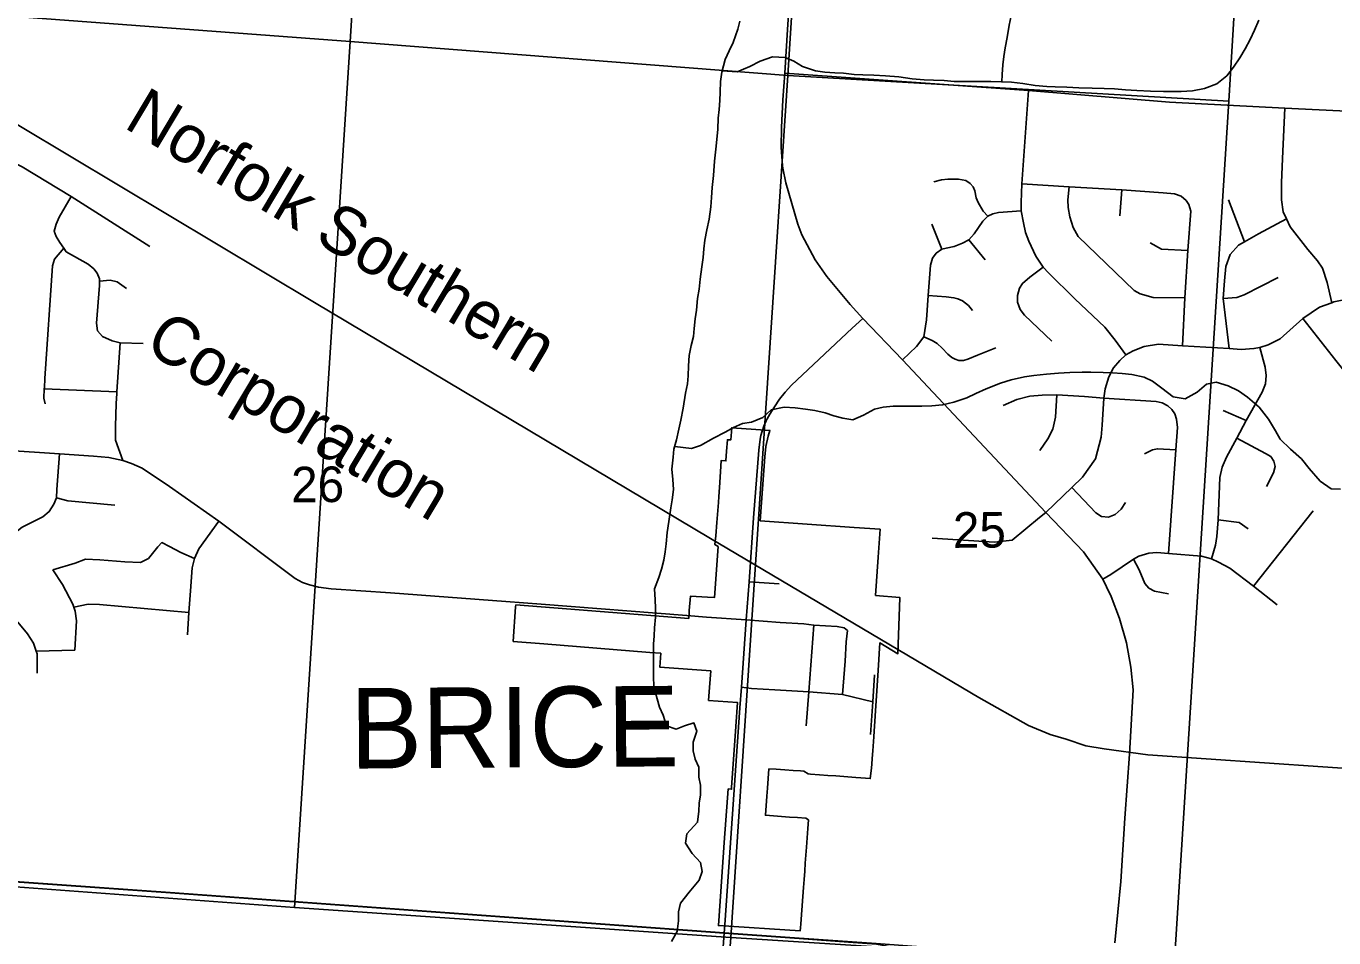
# Model space of a CAD drawing. Extents: x 114843 to 284848, y 317643 to 566895.
# Drawn here: x 248717 to 256843, y 369052 to 374715 of the extents above; entities that cross this region are included whole.
import ezdxf

# ---------------------------------------------------------------- set-up
doc = ezdxf.new("R2010")
doc.units = 0
for name, color, linetype in [('GM_X_City_Street', 7, 'Continuous'), ('GM_X_Corporation', 7, 'Continuous'), ('GM_X_Corporation_Text', 7, 'Continuous'), ('GM_X_County_Road', 7, 'Continuous'), ('GM_X_Minor_River', 7, 'Continuous'), ('GM_X_Rail_Line', 7, 'Continuous'), ('GM_X_Rail_Line_Text', 7, 'Continuous'), ('GM_X_Section', 7, 'Continuous'), ('GM_X_Section_Text', 7, 'Continuous'), ('GM_X_Township', 7, 'Continuous')]:
    doc.layers.add(name, color=color, linetype=linetype)

msp = doc.modelspace()

# ---------------------------------------------------------------- linework, layer by layer
at = {"layer": 'GM_X_City_Street'}
for p, q in [((255512.8, 373535.8), (255525.9, 373697.8)), ((256288.3, 373375.8), (256188.3, 373635.8)), ((254407.6, 373328.6), (254345.4, 373485.2)), ((254575.6, 373387.5), (254676.4, 373263.4)), ((249280.8, 372444.1), (249300.8, 372748.6)), ((249300.8, 372748.6), (249444.4, 372742.7)), ((248829.9, 372462.3), (249280.8, 372444.1)), ((256154.6, 372326.6), (256297.2, 372264.4)), ((256343.8, 371236.2), (256713.7, 371703.1)), ((253209.1, 371262.5), (253395.8, 371250.1)), ((251916.4, 371124.7), (252821.5, 371053.8)), ((248779.5, 370832.7), (249020.7, 370838.7))]:
    msp.add_line(p, q, dxfattribs=at)
for points in [[(253430.8, 374423.2), (254945.4, 374315), (255822.2, 374242.8), (256539.2, 374205.6), (258841, 374094.4)], [(255550.6, 372672.5), (255484.5, 372765.1), (255419.4, 372844.4), (255234, 373022.1), (255069.2, 373183.5), (255036.2, 373217), (254991.7, 373285.3), (254947.1, 373379), (254927.2, 373433.1), (254913.5, 373492.3), (254899.7, 373566.9), (254899.3, 373619.1), (254904.6, 373735.7), (254945.4, 374315)], [(256829.5, 372997), (256800.4, 373122.7), (256771.6, 373211.3), (256740.3, 373257.8), (256681.3, 373326.7), (256571.3, 373468.4), (256548.2, 373518.7), (256528.6, 373561.1), (256517.6, 373635.4), (256516.9, 373741.7), (256522.9, 373893.8), (256539.2, 374205.6)], [(248430.1, 373879.3), (248501.2, 373903.3), (248563.2, 373906.5), (248691.9, 373840.4), (248996.2, 373656.1), (249486.1, 373345.3)], [(254356.9, 373746.9), (254405.1, 373759.4), (254444, 373765), (254510.4, 373764.8), (254556.8, 373757.1), (254583.1, 373737.8), (254600.7, 373715.8), (254611.6, 373691.1), (254621.3, 373648.9), (254632.3, 373620.1), (254664.2, 373565.3), (254691.9, 373534)], [(254904.6, 373735.7), (255197.3, 373717.1), (255525.9, 373697.8), (255781.7, 373679.3), (255851.9, 373673.1), (255893.3, 373658.2), (255924.5, 373632.8)], [(255197.3, 373717.1), (255189.6, 373636.7), (255191.8, 373587.8), (255201.3, 373529.9), (255223.5, 373464.8), (255254.7, 373408.9), (255601.2, 373072.7), (255639.4, 373051.3), (255719.3, 373030.1), (255917.6, 373027)], [(249300.8, 372748.6), (249251, 372759.3), (249191.5, 372786.1), (249160, 372822.6), (249154.6, 372870.7), (249173.6, 373104.9), (249172.6, 373131.3), (249172.1, 373145), (249158.6, 373181.3), (249137, 373207.6), (249103.4, 373236.1), (248966.7, 373312.1), (248950.7, 373336), (248927.5, 373370.7), (248904.1, 373409.1), (248890.5, 373441.3), (248903.1, 373485.2), (248921.6, 373529), (248996.2, 373656.1)], [(255903.2, 372729.8), (255917.6, 373027), (255936.3, 373321.5), (255953.7, 373566.6), (255941.2, 373607.3), (255924.5, 373632.8)], [(254161.8, 372641.3), (254250.4, 372726), (254294.5, 372785.5), (254312, 372891.1), (254323, 373041.9), (254336.9, 373230.9), (254348.2, 373274.5), (254372.2, 373305.5), (254407.6, 373328.6), (254433.7, 373334.8), (254483.9, 373345.9), (254536.1, 373366.4), (254575.6, 373387.5), (254607.5, 373424), (254661.3, 373502.9), (254691.9, 373534), (254724.7, 373548.3), (254759.5, 373558), (254899.7, 373566.9)], [(256192.6, 372712.9), (256155.4, 373022.8), (256163.8, 373133.1), (256170.9, 373221.2), (256197.9, 373297), (256250.5, 373354.4), (256288.3, 373375.8), (256375.2, 373424.9), (256548.2, 373518.7)], [(248834.8, 372368), (248827.3, 372404.1), (248829.9, 372462.3), (248830.2, 372467.7), (248832.8, 372526.3), (248881.8, 373227), (248894.2, 373266.9), (248950.7, 373336)], [(255701.4, 373369.6), (255771.4, 373330.2), (255936.3, 373321.5)], [(255036.2, 373217), (254954.8, 373156.1), (254908.1, 373116.9), (254889.9, 373087.1), (254877.9, 373041), (254877.2, 373000.1), (254892.9, 372954.2), (254920.7, 372919.6), (255090.7, 372757.2)], [(249172.6, 373131.3), (249239.9, 373136.1), (249283.7, 373127.5), (249341, 373084.7)], [(256155.4, 373022.8), (256240.3, 373029.9), (256286.4, 373045.3), (256497.4, 373152.8)], [(254323, 373041.9), (254434.7, 373033.5), (254482, 373027.9), (254506.1, 373021.1), (254536.1, 373008.4), (254571.8, 372979.1), (254597.1, 372949.4)], [(255013.5, 371662.1), (255052.7, 371694.7), (255215.2, 371848.7), (255281.2, 371912.6), (255361.1, 372027.1), (255397.8, 372161.8), (255402.4, 372235.7), (255413.7, 372404.1), (255421.1, 372462.9), (255445.2, 372536.7), (255474.4, 372593.2), (255512, 372637.5), (255550.6, 372672.5), (255595.4, 372698.4), (255664.7, 372725.5), (255752.6, 372739.4), (255903.2, 372729.8), (256192.6, 372712.9), (256266.9, 372705.8), (256346.1, 372712.5), (256382.9, 372718.9), (256434.9, 372735.7), (256509.8, 372772), (256649.7, 372899.6), (256754.5, 372969), (256829.5, 372997), (256842.8, 373001.9), (256954.8, 373024.5)], [(256649.7, 372899.6), (256856.2, 372638.3), (257078, 372357.6), (257142.9, 372284.6), (257178.7, 372276.1)], [(254294.5, 372785.5), (254347.2, 372762.1), (254378.9, 372744.1), (254408.8, 372715.4), (254443.5, 372677), (254468.4, 372655.7), (254490, 372645.7), (254513.2, 372638.9), (254542.1, 372638.7), (254567.7, 372647.2), (254628.3, 372670.8), (254743.2, 372716.4)], [(256081.6, 371406.6), (256106.7, 371491), (256116.7, 371545), (256123.2, 371647.8), (256134.8, 371911.5), (256148.9, 371974.8), (256175.4, 372038.3), (256240.9, 372156), (256297.2, 372264.4), (256396.6, 372441.5), (256418, 372493.5), (256422.8, 372544.4), (256416.2, 372597.2), (256382.9, 372718.9)], [(249318.9, 372016.8), (249273, 372143.8), (249272.1, 372228), (249275.9, 372370.2), (249280.1, 372433.3), (249280.8, 372444.1)], [(254789.1, 372358.3), (254873.6, 372396.2), (254954.8, 372416.9), (255031.4, 372423.3), (255120.7, 372425.3), (255294.3, 372415.2), (255413.7, 372404.1), (255738.4, 372382.5), (255775.5, 372374.4), (255810.6, 372355.7), (255836.7, 372332.9)], [(255016.6, 372078.4), (255064.9, 372151.5), (255097, 372212.1), (255112.8, 372285), (255120.7, 372425.3)], [(255815.1, 371439.7), (255860.8, 372083.5), (255871, 372222.7), (255865.8, 372274.4), (255854.3, 372306.4), (255836.7, 372332.9)], [(256240.9, 372156), (256418, 372059.8), (256451.4, 372041.4), (256469.2, 372012.4), (256478.8, 371979.3), (256468.7, 371940.8), (256424.7, 371854.4)], [(248580.5, 372080), (248923.6, 372057.3), (249135.5, 372044.1), (249230.2, 372035.2), (249318.9, 372016.8), (249372.8, 371998.1), (249439, 371969), (249607.4, 371854.8), (249913.7, 371640), (250389.4, 371283.2), (250434.7, 371259.2), (250477.3, 371243.9), (250533, 371230.4), (250613, 371220.5), (250982.1, 371195.4), (251698.1, 371141.8), (251916.4, 371124.7)], [(255665.3, 372057.6), (255716.8, 372083.8), (255746.8, 372090.3), (255860.8, 372083.5)], [(248785.3, 370695.5), (248784.9, 370815.8), (248779.5, 370832.7), (248763.8, 370882.2), (248726.6, 370940.7), (248665.7, 371011.7), (248592.2, 371082), (248555.3, 371117.3), (248498.3, 371188.2), (248471.4, 371270.7), (248553.4, 371380.1), (248568.2, 371438.8), (248593.4, 371502.8), (248624.3, 371548.2), (248691.6, 371602.5), (248821.4, 371667.7), (248861.1, 371699.2), (248888.5, 371744.6), (248906.4, 371784.6), (248908.7, 371837.6), (248923.6, 372057.3)], [(255215.2, 371848.7), (255363.1, 371692.4), (255399.8, 371669), (255443.1, 371665.3), (255483.2, 371682), (255521.3, 371713.8), (255547.9, 371755.7)], [(248906.4, 371784.6), (248975.2, 371766), (249267.9, 371740.3)], [(249720, 370932.8), (249728.5, 371071.8), (249738, 371207.2), (249749.1, 371349.7), (249762.6, 371407.1), (249789.9, 371467.2), (249913.7, 371640)], [(254346.9, 371534), (254735.2, 371508.5), (254845, 371521.6), (255013.5, 371662.1)], [(256123.2, 371647.8), (256254, 371632.2), (256311.4, 371592.1)], [(248883.4, 371337.4), (249021.4, 371380), (249086.3, 371403.9), (249174.9, 371400.2), (249331.1, 371387.7), (249427.6, 371383.9), (249476.9, 371407.6), (249534.6, 371480.1), (249561.3, 371506.4), (249607.5, 371483.2), (249678.1, 371446), (249762.6, 371407.1)], [(255407, 371279), (255457.7, 371308), (255597.2, 371404), (255631.2, 371421.7), (255694.2, 371441.5), (255743.2, 371444.4), (255815.1, 371439.7), (256020.2, 371422.8), (256081.6, 371406.6), (256125.6, 371385.9), (256196.8, 371348.7), (256343.8, 371236.2), (256491.4, 371121.2)], [(255815.2, 371188.7), (255727.4, 371205.2), (255693.1, 371224.2), (255667.5, 371252.9), (255633.6, 371338.5), (255597.2, 371404)], [(249020.7, 370838.7), (249031, 371020.9), (249021.8, 371081.2), (249013.1, 371105.2), (249006.4, 371123.4), (248942.1, 371246.5), (248883.4, 371337.4)], [(249013.1, 371105.2), (249102.2, 371124.2), (249172.1, 371123.3), (249728.5, 371071.8)], [(252821.5, 371053.8), (252944, 371044.2), (253191.6, 371026.7)], [(253191.6, 371026.7), (253402.4, 371010.4), (253548.8, 371002.8), (253611, 370993.1)], [(253564.6, 370369), (253580.3, 370579.8), (253611, 370993.1)], [(253611, 370993.1), (253756.5, 370984.6), (253799.9, 370977.1), (253820.9, 370960.7)], [(253789.6, 370564.2), (253805.8, 370770.5), (253813.5, 370891.2), (253820.9, 370960.7)], [(253964, 370314.8), (253978.5, 370517), (253988.7, 370685.2)], [(253162.3, 370608.3), (253224.2, 370601.4), (253369.1, 370592.8), (253580.3, 370579.8), (253789.6, 370564.2), (253978.5, 370517)], [(253055.2, 369080.1), (253492.2, 369048.5), (253855.2, 369023.2), (254000.3, 369013.1), (254156.8, 368983), (254225.6, 368951.8), (254296.3, 368910.2), (254511.9, 368746.8), (254624.5, 368661.7), (254680.3, 368625.6)]]:
    msp.add_lwpolyline(points, dxfattribs=at)
at = {"layer": 'GM_X_Corporation'}
for points in [[(251760.1, 371119.5), (252677.1, 371047.9), (252834.1, 371036), (252837.6, 371076.5), (252838, 371086), (252846.1, 371174.9), (252950.4, 371168.1), (252994.2, 371165.2), (253017.3, 371482.5), (252997.1, 371494.5), (253002.7, 371548.7), (253009.2, 371632.4), (253013, 371681.3), (253018.7, 371756.2), (253021.5, 371792.6), (253024.9, 371849.1), (253031, 371946.6), (253035.4, 372016.5), (253065.6, 372014.2), (253069.8, 372075.2), (253074.7, 372145.9), (253095.5, 372144.6), (253101.2, 372220.1), (253251.3, 372208.6), (253338.7, 372203.3), (253327.5, 372167.5), (253314.3, 372103.6), (253307.6, 372038.6), (253279.1, 371642.6), (253861.3, 371601.1), (254022.8, 371589.4), (254011.2, 371415.3), (253995.4, 371178.4), (254145.6, 371166.7), (254135.7, 370874.8), (254134.2, 370816.7), (254021.7, 370883.9), (254010.9, 370713.1), (253987.2, 370334.7), (253984.6, 370299.5), (253978.2, 370213.3), (253976.5, 370189.5), (253970.2, 370105.7), (253961.7, 370040.7), (253903.2, 370045.1), (253872.5, 370047.5), (253848.4, 370049.3), (253798.5, 370053.1), (253748.7, 370057), (253698.8, 370060.8), (253646.8, 370064.7), (253591.9, 370068.9), (253576, 370070.2), (253549.3, 370087.5), (253529.4, 370088.8), (253482.3, 370091.8), (253432.4, 370094.9), (253378.2, 370098.4), (253332.6, 370101.3), (253323.7, 369981.5), (253320, 369931.7), (253311.1, 369813.1), (253361.1, 369809.2), (253384.9, 369807.5), (253410.9, 369805.7), (253460.8, 369802.1), (253510.7, 369798.6), (253562.1, 369795), (253578.7, 369783.7), (253574.8, 369731.3), (253566, 369614.3), (253562.3, 369564.4), (253558.6, 369514.6), (253554.9, 369464.7), (253551.2, 369414.8), (253547.4, 369365), (253543.3, 369309.1), (253530.6, 369139.4), (253528.7, 369113.5), (253526.5, 369094.3), (253018.6, 369127.7), (253056.5, 369672.7), (253061.1, 369727.5), (253079.9, 369976.9), (253100.1, 369975), (253100.9, 369985.5), (253127.4, 370364), (253137.9, 370513.3), (252958, 370526.8), (252964, 370607.2), (252971.5, 370709.5), (252653.8, 370733.4), (252660.5, 370819.7), (252593, 370825.1), (251934.2, 370877.8), (251743.5, 370893.1), (251758.8, 371107)], [(253101.2, 372220.1), (253095.5, 372144.6), (253074.7, 372145.9), (253069.8, 372075.2), (253065.6, 372014.2), (253035.4, 372016.5), (253031, 371946.6), (253024.9, 371849.1), (253021.5, 371792.6), (253018.7, 371756.2), (253013, 371681.3), (253009.2, 371632.4), (253002.7, 371548.7), (252997.1, 371494.5), (253017.3, 371482.5), (252994.2, 371165.2), (252950.4, 371168.1), (252846.1, 371174.9), (252838, 371086), (252837.6, 371076.5), (252834.1, 371036), (252677.1, 371047.9), (251760.1, 371119.5), (251758.8, 371107), (251743.5, 370893.1), (251934.2, 370877.8), (252593, 370825.1), (252660.5, 370819.7), (252653.8, 370733.4), (252971.5, 370709.5), (252964, 370607.2), (252958, 370526.8), (253137.9, 370513.3), (253127.4, 370364), (253100.9, 369985.5), (253100.1, 369975), (253079.9, 369976.9), (253061.1, 369727.5), (253056.5, 369672.7), (253018.6, 369127.7), (253526.5, 369094.3), (253528.7, 369113.5), (253530.6, 369139.4), (253543.3, 369309.1), (253547.4, 369365), (253551.2, 369414.8), (253554.9, 369464.7), (253558.6, 369514.6), (253562.3, 369564.4), (253566, 369614.3), (253574.8, 369731.3), (253578.7, 369783.7), (253562.1, 369795), (253510.7, 369798.6), (253460.8, 369802.1), (253410.9, 369805.7), (253384.9, 369807.5), (253361.1, 369809.2), (253311.1, 369813.1), (253320, 369931.7), (253323.7, 369981.5), (253332.6, 370101.3), (253378.2, 370098.4), (253432.4, 370094.9), (253482.3, 370091.8), (253529.4, 370088.8), (253549.3, 370087.5), (253576, 370070.2), (253591.9, 370068.9), (253646.8, 370064.7), (253698.8, 370060.8), (253748.7, 370057), (253798.5, 370053.1), (253848.4, 370049.3), (253872.5, 370047.5), (253903.2, 370045.1), (253961.7, 370040.7), (253970.2, 370105.7), (253976.5, 370189.5), (253978.2, 370213.3), (253984.6, 370299.5), (253987.2, 370334.7), (254010.9, 370713.1), (254021.7, 370883.9), (254134.2, 370816.7), (254135.7, 370874.8), (254145.6, 371166.7), (253995.4, 371178.4), (254011.2, 371415.3), (254022.8, 371589.4), (253861.3, 371601.1), (253279.1, 371642.6), (253307.6, 372038.6), (253314.3, 372103.6), (253327.5, 372167.5), (253338.7, 372203.3), (253251.3, 372208.6)]]:
    msp.add_lwpolyline(points, close=True, dxfattribs=at)
at = {"layer": 'GM_X_County_Road'}
msp.add_line((253055.2, 369080.1), (253058.9, 369132.7), dxfattribs=at)
for points in [[(253416.9, 373849.1), (253408.6, 373960.6), (253410, 374084.5), (253418.8, 374257.4), (253430.8, 374423.2), (253451, 374726.6), (253523, 375659.4), (253525.3, 375689.2)], [(253916.9, 372899.6), (253836.4, 372986), (253692.6, 373159.2), (253619.7, 373263.4), (253536.7, 373417.9), (253511.8, 373484.1), (253436.8, 373741.9), (253418.1, 373833.2), (253416.9, 373849.1)], [(253291.8, 372204), (253300.1, 372230.2), (253316.1, 372263.3), (253322.3, 372276.2), (253338.4, 372303.9), (253366.3, 372351.1), (253398.6, 372397.8), (253432.8, 372440.7), (253473.7, 372484.7), (253849.7, 372839.1), (253916.9, 372899.6)], [(255429.9, 371232.1), (255407, 371279), (255288.1, 371450), (255052.7, 371694.7), (254161.8, 372641.3), (253916.9, 372899.6)], [(253058.9, 369132.7), (253152.3, 370479.4), (253162.3, 370608.3), (253191.6, 371026.7), (253209.1, 371262.5), (253237.2, 371660.6), (253269.1, 372081.9), (253278, 372150.3), (253282.3, 372171.7), (253290.2, 372198.7), (253291.8, 372204)], [(255482.4, 369020), (255519.5, 369401.7), (255544.9, 369794.9), (255572.6, 370192.9), (255595.6, 370593.2), (255582, 370732.7), (255553.5, 370884.7), (255510, 371035), (255459.6, 371171.2), (255429.9, 371232.1)], [(247791.4, 369458.9), (249614, 369330.3), (253055.2, 369080.1)], [(252364.2, 358691.3), (252364.5, 358696.5), (252428.5, 359717.8), (252498, 360811.6), (252543.3, 361524.8), (252555.3, 361746.3), (252560, 361810.3), (252624, 362814.6), (252659.1, 363317.8), (252722.2, 364304.4), (252788.2, 365270.3), (252932.6, 367325.8), (252968.4, 367784.2), (253001.6, 368310.4), (253040.5, 368882.8), (253055.2, 369080.1)]]:
    msp.add_lwpolyline(points, dxfattribs=at)
at = {"layer": 'GM_X_Minor_River'}
for points in [[(254779.9, 374368.8), (254780.9, 374415), (254786.9, 374475.1), (254792.8, 374527.2), (254800.7, 374581.3), (254812.6, 374645.5), (254824.5, 374721.7), (254838.4, 374779.8), (254866.3, 374838), (254930.2, 374888.1), (254980.1, 374924.3), (255004, 374978.4), (255005.9, 375044.6), (255005.8, 375098.7), (255045.7, 375176.9), (255079.6, 375229), (255097.5, 375283.2), (255095.4, 375345.3), (255073.4, 375413.4), (255053.3, 375479.5), (255049.3, 375543.7), (255057.2, 375611.8)], [(252699.4, 371568.8), (252711.3, 371637), (252723.2, 371723.1), (252731.1, 371773.2), (252739, 371837.4), (252735, 371899.5), (252728.9, 371963.6), (252736.8, 372037.8), (252742.7, 372087.9), (252758.6, 372146), (252772.6, 372212.2), (252784.5, 372268.3), (252800.4, 372342.5), (252814.3, 372434.7), (252826.2, 372492.8), (252830.1, 372542.9), (252832, 372605), (252838, 372669.2), (252849.9, 372731.3), (252863.8, 372787.4), (252867.7, 372837.5), (252873.7, 372897.7), (252881.6, 372949.8), (252889.5, 373023.9), (252899.4, 373082.1), (252905.3, 373144.2), (252915.2, 373220.4), (252923.2, 373278.5), (252927.1, 373332.6), (252935, 373384.7), (252946.9, 373448.9), (252960.8, 373515), (252970.7, 373593.2), (252976.7, 373651.3), (252980.6, 373713.5), (252988.5, 373787.6), (252994.4, 373875.8), (253002.3, 373950), (253008.2, 374010.1), (253014.2, 374074.3), (253018.1, 374142.4), (253024, 374196.5), (253027.9, 374252.6), (253029.9, 374304.8), (253031.8, 374370.9), (253039.7, 374429), (253061.6, 374507.2), (253085.5, 374561.4), (253111.4, 374613.5), (253139.3, 374695.7), (253151.2, 374745.8)], [(253042.2, 374438), (253135.6, 374431.1), (253213.4, 374465.3), (253277.3, 374497.4), (253355.1, 374523.6), (253433, 374519.7), (253486.9, 374497.7), (253540.9, 374463.7), (253622.8, 374437.7), (253680.7, 374429.8), (253742.6, 374425.8), (253796.5, 374421.9), (253862.4, 374413.9), (253916.3, 374412), (253984.2, 374410.1), (254056.1, 374406.1), (254140, 374400.2), (254221.9, 374388.3), (254297.7, 374382.4), (254355.7, 374380.4), (254421.5, 374376.5), (254483.5, 374370.6), (254711.1, 374370.8), (254777, 374368.9), (254838.9, 374367), (254910.8, 374359), (254986.7, 374347.1), (255058.6, 374341.1), (255110.5, 374337.2), (255184.4, 374335.3), (255258.2, 374331.3), (255342.1, 374329.4), (255416, 374327.5), (255479.9, 374325.6), (255547.8, 374319.7), (255617.7, 374315.7), (255703.5, 374311.8), (255783.4, 374309.9), (255893.2, 374310), (255965.1, 374314.1), (256039, 374328.2), (256114.8, 374356.4), (256178.7, 374406.5), (256218.5, 374460.7), (256258.4, 374518.9), (256292.3, 374575), (256322.2, 374631.2), (256350.1, 374689.3), (256376, 374751.5)], [(252747.2, 372104.1), (252850.6, 372092), (252908.4, 372110.1), (252988.3, 372156.3), (253060.1, 372192.5), (253112, 372222.6), (253167.9, 372246.7), (253223.8, 372254.8), (253295.6, 372284.9), (253347.5, 372331.1), (253427.3, 372347.2), (253495.2, 372343.3), (253559.1, 372335.3), (253617.1, 372327.4), (253683, 372313.4), (253736.9, 372293.4), (253790.8, 372279.5), (253854.7, 372269.5), (253920.6, 372297.7), (253988.4, 372335.8), (254042.3, 372347.9), (254104.2, 372354), (254282, 372354.2), (254343.9, 372356.3), (254411.7, 372362.4), (254481.6, 372378.5), (254561.4, 372406.6), (254617.3, 372432.7), (254683.2, 372462.9), (254771, 372497), (254836.9, 372517.2), (254920.7, 372537.3), (254978.6, 372545.4), (255056.5, 372553.5), (255132.4, 372559.6), (255202.2, 372563.7), (255278.1, 372565.8), (255332, 372565.8), (255409.9, 372563.9), (255467.8, 372561.9), (255527.7, 372558), (255587.6, 372550.1), (255663.5, 372534.1), (255715.5, 372510.1), (255773.4, 372466.1), (255843.4, 372412.1), (255919.2, 372400.1), (255993.1, 372442.3), (256050.9, 372490.5), (256110.8, 372502.6), (256186.7, 372480.6), (256250.7, 372448.6), (256306.6, 372410.6), (256378.6, 372348.5), (256436.6, 372274.5), (256480.6, 372200.4), (256508.6, 372150.3), (256572.5, 372088.2), (256642.5, 372026.2), (256688.5, 371966.1), (256758.4, 371888), (256826.4, 371840), (256884.3, 371838.1)], [(252728.1, 369027.9), (252761.9, 369090.1), (252769.9, 369156.2), (252769.8, 369212.3), (252783.7, 369266.4), (252837.6, 369334.6), (252899.4, 369410.8), (252917.3, 369463), (252907.2, 369519.1), (252855.3, 369575.1), (252813.3, 369639.2), (252823.2, 369697.3), (252889, 369769.5), (252896.9, 369837.7), (252898.9, 369887.8), (252906.8, 369939.9), (252906.7, 370000), (252896.7, 370050.1), (252896.6, 370112.2), (252874.6, 370162.3), (252862.6, 370212.3), (252862.5, 370266.5), (252884.4, 370334.6), (252866.4, 370386.7), (252808.5, 370368.6), (252756.6, 370348.5), (252696.7, 370368.5), (252674.6, 370434.6), (252652.6, 370484.6), (252638.6, 370536.7), (252616.5, 370610.8), (252614.5, 370677), (252614.4, 370753.1), (252616.3, 370809.2), (252616.3, 370875.3), (252620.2, 370927.5), (252622.1, 370977.6), (252628.1, 371043.7), (252628, 371099.8), (252625.9, 371151.9), (252621.9, 371220), (252647.8, 371290.2), (252665.7, 371342.3), (252679.6, 371398.5), (252687.5, 371448.6), (252693.4, 371498.7), (252699.4, 371568.8)]]:
    msp.add_lwpolyline(points, dxfattribs=at)
at = {"layer": 'GM_X_Rail_Line'}
msp.add_lwpolyline([(257136.1, 370089.4), (255687.1, 370188.7), (255416.5, 370226.1), (255301.1, 370244.5), (255179.6, 370285.1), (255079.5, 370315.1), (254946.1, 370370.5), (254637.8, 370543.6), (252969.1, 371533.1), (250508.7, 372998), (247766.3, 374638.2)], dxfattribs=at)
at = {"layer": 'GM_X_Section'}
for points in [[(248354.5, 380164.5), (251069.4, 379973.5), (250731.5, 374618.9), (247982.7, 374824.2)], [(251069.4, 379973.5), (253786.9, 379769.1), (253449.2, 374408.9), (250731.5, 374618.9)], [(253786.9, 379769.1), (256512.4, 379599.1), (256190.2, 374248.5), (253449.2, 374408.9)], [(247982.7, 374824.2), (250731.5, 374618.9), (250384.4, 369240.7), (247753.2, 369434.4), (247615.2, 369437.9)], [(250731.5, 374618.9), (253449.2, 374408.9), (253095.5, 369054.6), (250384.4, 369240.7)], [(253449.2, 374408.9), (256190.2, 374248.5), (255850.8, 368878), (253095.5, 369054.6)], [(247753.2, 369434.4), (250384.4, 369240.7), (253095.5, 369054.6), (252712.1, 364146.3), (247410, 364482.3)]]:
    msp.add_lwpolyline(points, close=True, dxfattribs=at)
at = {"layer": 'GM_X_Township'}
for points in [[(267247.3, 381600.8), (267082, 378947.2), (264549.9, 379101.6), (259158.7, 379430.3), (258959, 376053.2), (258950.5, 375957.1), (258839.8, 374097.3), (258528, 369074.4), (258505.5, 368674.8), (258057.3, 368706.1), (255469.9, 368906.2), (253999.2, 369015.9), (253491.1, 369051.3), (253054.1, 369082.9), (249612.8, 369333.1), (247737.5, 369465.4)], [(247737.5, 369465.4), (249612.8, 369333.1), (253054.1, 369082.9), (253491.1, 369051.3), (253999.2, 369015.9), (255469.9, 368906.2), (258057.3, 368706.1), (258505.5, 368674.8), (258655.1, 368669.2), (258766.9, 368669.7), (259081.6, 368679), (259503.3, 368656.4), (262504, 368470.2), (263774.8, 368395.5), (263431.9, 363251.7), (263136.7, 358821.4), (262971.2, 356092.7), (262974.5, 356040.8), (262909.7, 355135), (262821.4, 353806.9)]]:
    msp.add_lwpolyline(points, dxfattribs=at)

# ---------------------------------------------------------------- texts
at = {"layer": 'GM_X_Corporation_Text'}
msp.add_text('BRICE', height=500.04, rotation=0.41466, dxfattribs=at).set_placement((250731.7, 370102.7))
at = {"layer": 'GM_X_Rail_Line_Text'}
for s, rotation, p in [('Norfolk Southern', 329.18695, (249316.3, 374089)), ('Corporation', 329.1213, (249442, 372706))]:
    msp.add_text(s, height=299.021, rotation=rotation, dxfattribs=at).set_placement(p)
at = {"layer": 'GM_X_Section_Text'}
for s, rotation, p in [('26', 0.41467, (250364.7, 371756.6)), ('25', 0.41477, (254476.8, 371474))]:
    msp.add_text(s, height=221.02, rotation=rotation, dxfattribs=at).set_placement(p)

doc.saveas('drawing.dxf')
